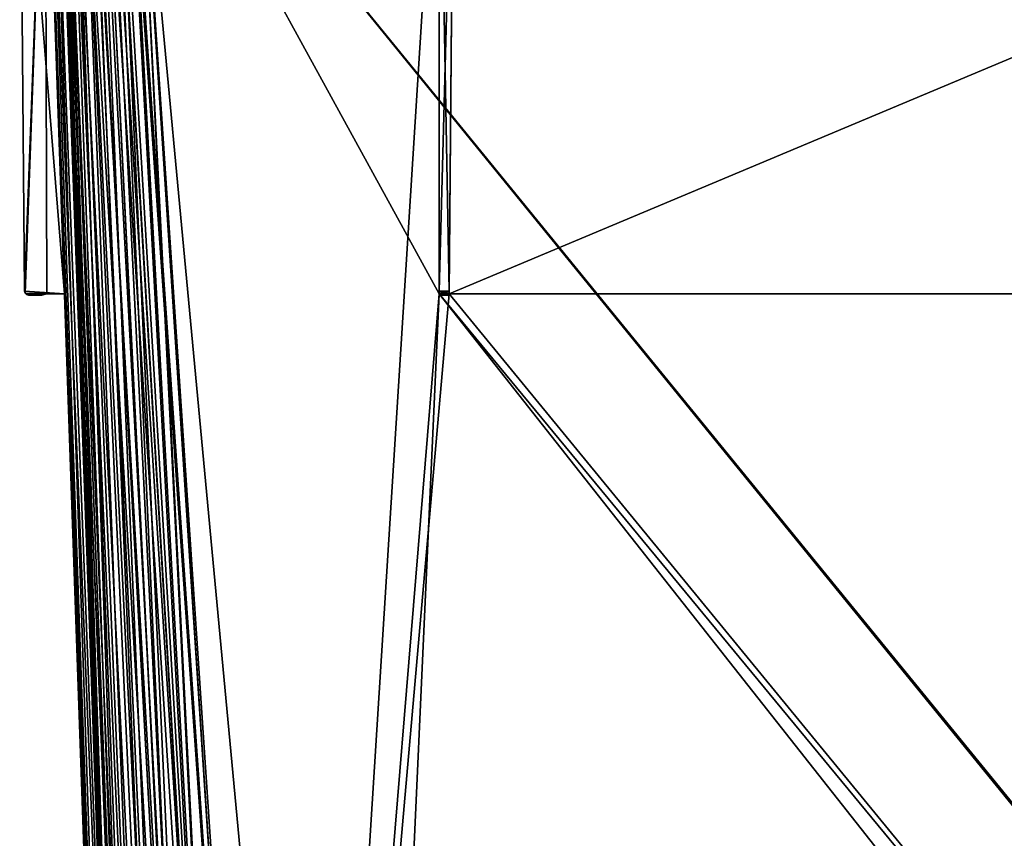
# Model space of a CAD drawing. Header units: millimetres. Extents: x -180 to 180, y -42 to 450.
# Tile 321 of 517: x -164 to -16, y 204 to 327. Entities that reach past the tile are written whole.
import ezdxf

# ---------------------------------------------------------------- set-up
doc = ezdxf.new("R2010")
doc.units = ezdxf.units.MM
doc.header["$LTSCALE"] = 65.185185
for name, color, linetype in [('1570', 7, 'CONTINUOUS'), ('1591', 7, 'CONTINUOUS'), ('1592', 7, 'CONTINUOUS'), ('1604', 7, 'CONTINUOUS'), ('1645', 7, 'CONTINUOUS'), ('1714', 7, 'CONTINUOUS'), ('1735', 7, 'CONTINUOUS'), ('1736', 7, 'CONTINUOUS'), ('1737', 7, 'CONTINUOUS'), ('1738', 7, 'CONTINUOUS'), ('1739', 7, 'CONTINUOUS'), ('1740', 7, 'CONTINUOUS'), ('1741', 7, 'CONTINUOUS'), ('1742', 7, 'CONTINUOUS'), ('1743', 7, 'CONTINUOUS'), ('1744', 7, 'CONTINUOUS'), ('1745', 7, 'CONTINUOUS'), ('1746', 7, 'CONTINUOUS'), ('1747', 7, 'CONTINUOUS'), ('1748', 7, 'CONTINUOUS'), ('1749', 7, 'CONTINUOUS'), ('1750', 7, 'CONTINUOUS'), ('1751', 7, 'CONTINUOUS'), ('1752', 7, 'CONTINUOUS'), ('1800', 7, 'CONTINUOUS'), ('1801', 7, 'CONTINUOUS'), ('1802', 7, 'CONTINUOUS'), ('1803', 7, 'CONTINUOUS'), ('1804', 7, 'CONTINUOUS'), ('1805', 7, 'CONTINUOUS'), ('1806', 7, 'CONTINUOUS'), ('1863', 7, 'CONTINUOUS'), ('1864', 7, 'CONTINUOUS'), ('1865', 7, 'CONTINUOUS'), ('1866', 7, 'CONTINUOUS'), ('1867', 7, 'CONTINUOUS'), ('1868', 7, 'CONTINUOUS'), ('1869', 7, 'CONTINUOUS')]:
    doc.layers.add(name, color=color, linetype=linetype)

msp = doc.modelspace()

# ---------------------------------------------------------------- linework, layer by layer
at = {"layer": '1570', "linetype": 'CONTINUOUS'}
for points in [[(146.34, 371, -331.45), (-146.34, 371, -331.45), (-124.61, 38.79, -319.85), (146.34, 371, -331.45)], [(-123.97, 38.79, -319.85), (146.34, 371, -331.45), (-124.61, 38.79, -319.85), (-123.97, 38.79, -319.85)], [(146.34, 371, -331.45), (-123.97, 38.79, -319.85), (123.97, 38.79, -319.85), (146.34, 371, -331.45)]]:
    msp.add_3dface(points, dxfattribs=at)
at = {"layer": '1591', "linetype": 'CONTINUOUS'}
for points in [[(-146.34, 371, -15.55), (146.34, 371, -15.55), (124.61, 38.79, -27.15), (-146.34, 371, -15.55)], [(-124.61, 38.79, -27.15), (-146.34, 371, -15.55), (-123.97, 38.79, -27.15), (-124.61, 38.79, -27.15)], [(-123.97, 38.79, -27.15), (-146.34, 371, -15.55), (123.97, 38.79, -27.15), (-123.97, 38.79, -27.15)], [(123.97, 38.79, -27.15), (-146.34, 371, -15.55), (124.61, 38.79, -27.15), (123.97, 38.79, -27.15)]]:
    msp.add_3dface(points, dxfattribs=at)
at = {"layer": '1592', "linetype": 'CONTINUOUS'}
for points in [[(-157.95, 371, -27.16), (-157.85, 371, -25.64), (-146.35, 38.79, -48.89), (-157.95, 371, -27.16)], [(-157.85, 371, -25.64), (-157.56, 371, -24.15), (-145.8, 38.71, -44.05), (-157.85, 371, -25.64)], [(-146.35, 38.79, -48.89), (-157.85, 371, -25.64), (-145.8, 38.71, -44.05), (-146.35, 38.79, -48.89)], [(-157.56, 371, -24.15), (-157.07, 371, -22.71), (-145.8, 38.71, -44.05), (-157.56, 371, -24.15)], [(-157.07, 371, -22.71), (-156.4, 371, -21.35), (-144.2, 38.66, -39.46), (-157.07, 371, -22.71)], [(-145.8, 38.71, -44.05), (-157.07, 371, -22.71), (-144.2, 38.66, -39.46), (-145.8, 38.71, -44.05)], [(-156.4, 371, -21.35), (-155.56, 371, -20.09), (-144.2, 38.66, -39.46), (-156.4, 371, -21.35)], [(-155.56, 371, -20.09), (-154.56, 371, -18.95), (-141.61, 38.63, -35.34), (-155.56, 371, -20.09)], [(-144.2, 38.66, -39.46), (-155.56, 371, -20.09), (-141.61, 38.63, -35.34), (-144.2, 38.66, -39.46)], [(-154.56, 371, -18.95), (-153.42, 371, -17.95), (-138.17, 38.63, -31.9), (-154.56, 371, -18.95)], [(-141.61, 38.63, -35.34), (-154.56, 371, -18.95), (-138.17, 38.63, -31.9), (-141.61, 38.63, -35.34)], [(-153.42, 371, -17.95), (-152.15, 371, -17.1), (-138.17, 38.63, -31.9), (-153.42, 371, -17.95)], [(-152.15, 371, -17.1), (-150.79, 371, -16.43), (-134.05, 38.66, -29.31), (-152.15, 371, -17.1)], [(-138.17, 38.63, -31.9), (-152.15, 371, -17.1), (-134.05, 38.66, -29.31), (-138.17, 38.63, -31.9)], [(-150.79, 371, -16.43), (-149.35, 371, -15.94), (-134.05, 38.66, -29.31), (-150.79, 371, -16.43)], [(-149.35, 371, -15.94), (-147.86, 371, -15.65), (-129.45, 38.71, -27.7), (-149.35, 371, -15.94)], [(-134.05, 38.66, -29.31), (-149.35, 371, -15.94), (-129.45, 38.71, -27.7), (-134.05, 38.66, -29.31)], [(-147.86, 371, -15.65), (-146.34, 371, -15.55), (-129.45, 38.71, -27.7), (-147.86, 371, -15.65)], [(-146.34, 371, -15.55), (-124.61, 38.79, -27.15), (-129.45, 38.71, -27.7), (-146.34, 371, -15.55)]]:
    msp.add_3dface(points, dxfattribs=at)
at = {"layer": '1604', "linetype": 'CONTINUOUS'}
for points in [[(-157.95, 371, -319.84), (-157.95, 371, -27.16), (-146.35, 38.79, -48.89), (-157.95, 371, -319.84)], [(-157.95, 371, -319.84), (-146.35, 38.79, -48.89), (-146.35, 38.79, -49.53), (-157.95, 371, -319.84)], [(-157.95, 371, -319.84), (-146.35, 38.79, -49.53), (-146.35, 38.79, -297.47), (-157.95, 371, -319.84)], [(-146.35, 38.79, -298.11), (-157.95, 371, -319.84), (-146.35, 38.79, -297.47), (-146.35, 38.79, -298.11)]]:
    msp.add_3dface(points, dxfattribs=at)
at = {"layer": '1645', "linetype": 'CONTINUOUS'}
for points in [[(-157.85, 371, -321.36), (-157.95, 371, -319.84), (-145.8, 38.71, -302.95), (-157.85, 371, -321.36)], [(-157.95, 371, -319.84), (-146.35, 38.79, -298.11), (-145.8, 38.71, -302.95), (-157.95, 371, -319.84)], [(-157.56, 371, -322.85), (-157.85, 371, -321.36), (-145.8, 38.71, -302.95), (-157.56, 371, -322.85)], [(-157.07, 371, -324.28), (-157.56, 371, -322.85), (-144.2, 38.66, -307.54), (-157.07, 371, -324.28)], [(-157.56, 371, -322.85), (-145.8, 38.71, -302.95), (-144.2, 38.66, -307.54), (-157.56, 371, -322.85)], [(-156.4, 371, -325.64), (-157.07, 371, -324.28), (-144.2, 38.66, -307.54), (-156.4, 371, -325.64)], [(-155.56, 371, -326.91), (-156.4, 371, -325.64), (-141.61, 38.63, -311.66), (-155.56, 371, -326.91)], [(-156.4, 371, -325.64), (-144.2, 38.66, -307.54), (-141.61, 38.63, -311.66), (-156.4, 371, -325.64)], [(-154.56, 371, -328.05), (-155.56, 371, -326.91), (-141.61, 38.63, -311.66), (-154.56, 371, -328.05)], [(-153.42, 371, -329.05), (-154.56, 371, -328.05), (-138.17, 38.63, -315.1), (-153.42, 371, -329.05)], [(-154.56, 371, -328.05), (-141.61, 38.63, -311.66), (-138.17, 38.63, -315.1), (-154.56, 371, -328.05)], [(-152.15, 371, -329.9), (-153.42, 371, -329.05), (-134.05, 38.66, -317.69), (-152.15, 371, -329.9)], [(-153.42, 371, -329.05), (-138.17, 38.63, -315.1), (-134.05, 38.66, -317.69), (-153.42, 371, -329.05)], [(-150.78, 371, -330.57), (-152.15, 371, -329.9), (-134.05, 38.66, -317.69), (-150.78, 371, -330.57)], [(-149.35, 371, -331.06), (-150.78, 371, -330.57), (-129.45, 38.71, -319.3), (-149.35, 371, -331.06)], [(-150.78, 371, -330.57), (-134.05, 38.66, -317.69), (-129.45, 38.71, -319.3), (-150.78, 371, -330.57)], [(-147.86, 371, -331.35), (-149.35, 371, -331.06), (-129.45, 38.71, -319.3), (-147.86, 371, -331.35)], [(-146.34, 371, -331.45), (-147.86, 371, -331.35), (-124.61, 38.79, -319.85), (-146.34, 371, -331.45)], [(-124.61, 38.79, -319.85), (-147.86, 371, -331.35), (-129.45, 38.71, -319.3), (-124.61, 38.79, -319.85)]]:
    msp.add_3dface(points, dxfattribs=at)
at = {"layer": '1714', "linetype": 'CONTINUOUS'}
for points in [[(-100.75, 369, -13.62), (-146.21, 369, -13.62), (-123.06, 15, -25.98), (-100.75, 369, -13.62)], [(-100.75, 369, -13.62), (-123.06, 15, -25.98), (-100.75, 286, -16.51), (-100.75, 369, -13.62)], [(98.53, 369, -13.62), (-98.53, 369, -13.62), (-99.25, 286, -16.51), (98.53, 369, -13.62)], [(98.53, 369, -13.62), (-99.25, 286, -16.51), (99.25, 286, -16.51), (98.53, 369, -13.62)], [(-123.06, 15, -25.98), (-113.04, 15, -25.98), (100.75, 286, -16.51), (-123.06, 15, -25.98)], [(-100.75, 286, -16.51), (-123.06, 15, -25.98), (-99.25, 286, -16.51), (-100.75, 286, -16.51)], [(-99.25, 286, -16.51), (-123.06, 15, -25.98), (99.25, 286, -16.51), (-99.25, 286, -16.51)], [(99.25, 286, -16.51), (-123.06, 15, -25.98), (100.75, 286, -16.51), (99.25, 286, -16.51)], [(100.75, 286, -16.51), (-113.04, 15, -25.98), (113.04, 15, -25.98), (100.75, 286, -16.51)]]:
    msp.add_3dface(points, dxfattribs=at)
at = {"layer": '1735', "linetype": 'CONTINUOUS'}
for points in [[(-146.21, 369, -333.38), (-100.75, 369, -333.38), (-100.75, 286, -330.49), (-146.21, 369, -333.38)], [(-146.21, 369, -333.38), (-100.75, 286, -330.49), (-113.04, 15, -321.02), (-146.21, 369, -333.38)], [(-123.06, 15, -321.02), (-146.21, 369, -333.38), (-113.04, 15, -321.02), (-123.06, 15, -321.02)], [(-99.25, 286, -330.49), (-98.53, 369, -333.38), (99.25, 286, -330.49), (-99.25, 286, -330.49)], [(-98.53, 369, -333.38), (98.53, 369, -333.38), (99.25, 286, -330.49), (-98.53, 369, -333.38)], [(-113.04, 15, -321.02), (-100.75, 286, -330.49), (113.04, 15, -321.02), (-113.04, 15, -321.02)], [(-100.75, 286, -330.49), (-99.25, 286, -330.49), (123.06, 15, -321.02), (-100.75, 286, -330.49)], [(113.04, 15, -321.02), (-100.75, 286, -330.49), (123.06, 15, -321.02), (113.04, 15, -321.02)], [(123.06, 15, -321.02), (-99.25, 286, -330.49), (99.25, 286, -330.49), (123.06, 15, -321.02)]]:
    msp.add_3dface(points, dxfattribs=at)
at = {"layer": '1736', "linetype": 'CONTINUOUS'}
for points in [[(-98.53, 369, -337.21), (-98.53, 369, -333.38), (-99.25, 286, -330.49), (-98.53, 369, -337.21)], [(-98.53, 369, -337.21), (-99.25, 286, -330.49), (-99.25, 286.39, -336.49), (-98.53, 369, -337.21)], [(-99.25, 286.39, -336.49), (-99.25, 286, -330.49), (-99.25, 286.1, -336.41), (-99.25, 286.39, -336.49)], [(-99.25, 286.1, -336.41), (-99.25, 286, -330.49), (-99.25, 286, -333.14), (-99.25, 286.1, -336.41)], [(-99.25, 285.88, -336.19), (-99.25, 286.1, -336.41), (-99.25, 286, -333.14), (-99.25, 285.88, -336.19)], [(-99.25, 285.8, -333.89), (-99.25, 285.88, -336.19), (-99.25, 286, -333.14), (-99.25, 285.8, -333.89)], [(-99.25, 285.8, -335.89), (-99.25, 285.88, -336.19), (-99.25, 285.8, -333.89), (-99.25, 285.8, -335.89)]]:
    msp.add_3dface(points, dxfattribs=at)
at = {"layer": '1737', "linetype": 'CONTINUOUS'}
for points in [[(-100.75, 369, -337.21), (-98.53, 369, -337.21), (-99.25, 286.39, -336.49), (-100.75, 369, -337.21)], [(-100.75, 369, -337.21), (-99.25, 286.39, -336.49), (-100.75, 286.39, -336.49), (-100.75, 369, -337.21)]]:
    msp.add_3dface(points, dxfattribs=at)
at = {"layer": '1738', "linetype": 'CONTINUOUS'}
for points in [[(-100.75, 369, -333.38), (-100.75, 369, -337.21), (-100.75, 286.39, -336.49), (-100.75, 369, -333.38)], [(-100.75, 286, -330.49), (-100.75, 369, -333.38), (-100.75, 286, -333.14), (-100.75, 286, -330.49)], [(-100.75, 369, -333.38), (-100.75, 286.39, -336.49), (-100.75, 286.1, -336.41), (-100.75, 369, -333.38)], [(-100.75, 286, -333.14), (-100.75, 369, -333.38), (-100.75, 286.1, -336.41), (-100.75, 286, -333.14)], [(-100.75, 285.88, -336.19), (-100.75, 286, -333.14), (-100.75, 286.1, -336.41), (-100.75, 285.88, -336.19)], [(-100.75, 285.8, -333.89), (-100.75, 286, -333.14), (-100.75, 285.8, -335.89), (-100.75, 285.8, -333.89)], [(-100.75, 285.8, -335.89), (-100.75, 286, -333.14), (-100.75, 285.88, -336.19), (-100.75, 285.8, -335.89)]]:
    msp.add_3dface(points, dxfattribs=at)
at = {"layer": '1739', "linetype": 'CONTINUOUS'}
for points in [[(-99.25, 286, -330.49), (-100.75, 286, -330.49), (-100.75, 286, -333.14), (-99.25, 286, -330.49)], [(-99.25, 286, -333.14), (-99.25, 286, -330.49), (-100.75, 286, -333.14), (-99.25, 286, -333.14)]]:
    msp.add_3dface(points, dxfattribs=at)
at = {"layer": '1740', "linetype": 'CONTINUOUS'}
for points in [[(-99.25, 285.8, -333.89), (-99.25, 286, -333.14), (-100.75, 286, -333.14), (-99.25, 285.8, -333.89)], [(-99.25, 285.8, -333.89), (-100.75, 286, -333.14), (-100.75, 285.8, -333.89), (-99.25, 285.8, -333.89)]]:
    msp.add_3dface(points, dxfattribs=at)
at = {"layer": '1741', "linetype": 'CONTINUOUS'}
for points in [[(-99.25, 285.8, -335.89), (-99.25, 285.8, -333.89), (-100.75, 285.8, -335.89), (-99.25, 285.8, -335.89)], [(-99.25, 285.8, -333.89), (-100.75, 285.8, -333.89), (-100.75, 285.8, -335.89), (-99.25, 285.8, -333.89)]]:
    msp.add_3dface(points, dxfattribs=at)
at = {"layer": '1742', "linetype": 'CONTINUOUS'}
for points in [[(-99.25, 286.39, -336.49), (-99.25, 286.1, -336.41), (-100.75, 286.39, -336.49), (-99.25, 286.39, -336.49)], [(-100.75, 286.39, -336.49), (-99.25, 286.1, -336.41), (-100.75, 286.1, -336.41), (-100.75, 286.39, -336.49)], [(-99.25, 286.1, -336.41), (-99.25, 285.88, -336.19), (-100.75, 286.1, -336.41), (-99.25, 286.1, -336.41)], [(-99.25, 285.88, -336.19), (-100.75, 285.88, -336.19), (-100.75, 286.1, -336.41), (-99.25, 285.88, -336.19)], [(-99.25, 285.88, -336.19), (-99.25, 285.8, -335.89), (-100.75, 285.88, -336.19), (-99.25, 285.88, -336.19)], [(-99.25, 285.8, -335.89), (-100.75, 285.8, -335.89), (-100.75, 285.88, -336.19), (-99.25, 285.8, -335.89)]]:
    msp.add_3dface(points, dxfattribs=at)
at = {"layer": '1743', "linetype": 'CONTINUOUS'}
for points in [[(-159.88, 369, -319.71), (-159.77, 369, -321.5), (-147.52, 15, -296.56), (-159.88, 369, -319.71)], [(-159.77, 369, -321.5), (-159.42, 369, -323.26), (-146.91, 15, -302.01), (-159.77, 369, -321.5)], [(-147.52, 15, -296.56), (-159.77, 369, -321.5), (-146.91, 15, -302.01), (-147.52, 15, -296.56)], [(-159.42, 369, -323.26), (-158.85, 369, -324.95), (-146.91, 15, -302.01), (-159.42, 369, -323.26)], [(-158.85, 369, -324.95), (-158.06, 369, -326.55), (-145.11, 15, -307.17), (-158.85, 369, -324.95)], [(-146.91, 15, -302.01), (-158.85, 369, -324.95), (-145.11, 15, -307.17), (-146.91, 15, -302.01)], [(-158.06, 369, -326.55), (-157.07, 369, -328.03), (-145.11, 15, -307.17), (-158.06, 369, -326.55)], [(-157.07, 369, -328.03), (-155.89, 369, -329.38), (-142.19, 15, -311.81), (-157.07, 369, -328.03)], [(-145.11, 15, -307.17), (-157.07, 369, -328.03), (-142.19, 15, -311.81), (-145.11, 15, -307.17)], [(-155.89, 369, -329.38), (-154.55, 369, -330.56), (-138.32, 15, -315.69), (-155.89, 369, -329.38)], [(-142.19, 15, -311.81), (-155.89, 369, -329.38), (-138.32, 15, -315.69), (-142.19, 15, -311.81)], [(-154.55, 369, -330.56), (-153.06, 369, -331.55), (-138.32, 15, -315.69), (-154.55, 369, -330.56)], [(-153.06, 369, -331.55), (-151.45, 369, -332.34), (-133.68, 15, -318.6), (-153.06, 369, -331.55)], [(-138.32, 15, -315.69), (-153.06, 369, -331.55), (-133.68, 15, -318.6), (-138.32, 15, -315.69)], [(-151.45, 369, -332.34), (-149.76, 369, -332.92), (-133.68, 15, -318.6), (-151.45, 369, -332.34)], [(-149.76, 369, -332.92), (-148, 369, -333.27), (-128.51, 15, -320.41), (-149.76, 369, -332.92)], [(-133.68, 15, -318.6), (-149.76, 369, -332.92), (-128.51, 15, -320.41), (-133.68, 15, -318.6)], [(-148, 369, -333.27), (-146.21, 369, -333.38), (-128.51, 15, -320.41), (-148, 369, -333.27)], [(-146.21, 369, -333.38), (-123.06, 15, -321.02), (-128.51, 15, -320.41), (-146.21, 369, -333.38)]]:
    msp.add_3dface(points, dxfattribs=at)
at = {"layer": '1744', "linetype": 'CONTINUOUS'}
for points in [[(-159.88, 369, -27.29), (-159.88, 369, -72.75), (-156.99, 286, -72.75), (-159.88, 369, -27.29)], [(-159.88, 369, -27.29), (-156.99, 286, -72.75), (-147.52, 15, -60.46), (-159.88, 369, -27.29)], [(-147.52, 15, -50.44), (-159.88, 369, -27.29), (-147.52, 15, -60.46), (-147.52, 15, -50.44)], [(-159.88, 369, -74.97), (-159.88, 369, -272.03), (-156.99, 286, -272.75), (-159.88, 369, -74.97)], [(-156.99, 286, -74.25), (-159.88, 369, -74.97), (-156.99, 286, -272.75), (-156.99, 286, -74.25)], [(-159.88, 369, -274.25), (-159.88, 369, -319.71), (-147.52, 15, -296.56), (-159.88, 369, -274.25)], [(-159.88, 369, -274.25), (-147.52, 15, -296.56), (-156.99, 286, -274.25), (-159.88, 369, -274.25)], [(-156.99, 286, -74.25), (-147.52, 15, -296.56), (-156.99, 286, -72.75), (-156.99, 286, -74.25)], [(-147.52, 15, -296.56), (-156.99, 286, -74.25), (-156.99, 286, -272.75), (-147.52, 15, -296.56)], [(-156.99, 286, -72.75), (-147.52, 15, -296.56), (-147.52, 15, -286.54), (-156.99, 286, -72.75)], [(-156.99, 286, -274.25), (-147.52, 15, -296.56), (-156.99, 286, -272.75), (-156.99, 286, -274.25)], [(-147.52, 15, -60.46), (-156.99, 286, -72.75), (-147.52, 15, -286.54), (-147.52, 15, -60.46)]]:
    msp.add_3dface(points, dxfattribs=at)
at = {"layer": '1745', "linetype": 'CONTINUOUS'}
for points in [[(-163.71, 369, -74.97), (-159.88, 369, -74.97), (-156.99, 286, -74.25), (-163.71, 369, -74.97)], [(-163.71, 369, -74.97), (-156.99, 286, -74.25), (-162.99, 286.39, -74.25), (-163.71, 369, -74.97)], [(-162.99, 286.39, -74.25), (-156.99, 286, -74.25), (-162.91, 286.1, -74.25), (-162.99, 286.39, -74.25)], [(-162.91, 286.1, -74.25), (-156.99, 286, -74.25), (-159.64, 286, -74.25), (-162.91, 286.1, -74.25)], [(-162.69, 285.88, -74.25), (-162.91, 286.1, -74.25), (-159.64, 286, -74.25), (-162.69, 285.88, -74.25)], [(-160.39, 285.8, -74.25), (-162.69, 285.88, -74.25), (-159.64, 286, -74.25), (-160.39, 285.8, -74.25)], [(-162.39, 285.8, -74.25), (-162.69, 285.88, -74.25), (-160.39, 285.8, -74.25), (-162.39, 285.8, -74.25)]]:
    msp.add_3dface(points, dxfattribs=at)
at = {"layer": '1746', "linetype": 'CONTINUOUS'}
for points in [[(-163.71, 369, -72.75), (-163.71, 369, -74.97), (-162.99, 286.39, -74.25), (-163.71, 369, -72.75)], [(-163.71, 369, -72.75), (-162.99, 286.39, -74.25), (-162.99, 286.39, -72.75), (-163.71, 369, -72.75)]]:
    msp.add_3dface(points, dxfattribs=at)
at = {"layer": '1747', "linetype": 'CONTINUOUS'}
for points in [[(-159.88, 369, -72.75), (-163.71, 369, -72.75), (-162.99, 286.39, -72.75), (-159.88, 369, -72.75)], [(-159.88, 369, -72.75), (-162.99, 286.39, -72.75), (-162.91, 286.1, -72.75), (-159.88, 369, -72.75)], [(-159.64, 286, -72.75), (-159.88, 369, -72.75), (-162.91, 286.1, -72.75), (-159.64, 286, -72.75)], [(-156.99, 286, -72.75), (-159.88, 369, -72.75), (-159.64, 286, -72.75), (-156.99, 286, -72.75)], [(-162.69, 285.88, -72.75), (-159.64, 286, -72.75), (-162.91, 286.1, -72.75), (-162.69, 285.88, -72.75)], [(-162.39, 285.8, -72.75), (-159.64, 286, -72.75), (-162.69, 285.88, -72.75), (-162.39, 285.8, -72.75)], [(-160.39, 285.8, -72.75), (-159.64, 286, -72.75), (-162.39, 285.8, -72.75), (-160.39, 285.8, -72.75)]]:
    msp.add_3dface(points, dxfattribs=at)
at = {"layer": '1748', "linetype": 'CONTINUOUS'}
for points in [[(-156.99, 286, -74.25), (-156.99, 286, -72.75), (-159.64, 286, -72.75), (-156.99, 286, -74.25)], [(-159.64, 286, -74.25), (-156.99, 286, -74.25), (-159.64, 286, -72.75), (-159.64, 286, -74.25)]]:
    msp.add_3dface(points, dxfattribs=at)
at = {"layer": '1749', "linetype": 'CONTINUOUS'}
for points in [[(-160.39, 285.8, -74.25), (-159.64, 286, -74.25), (-159.64, 286, -72.75), (-160.39, 285.8, -74.25)], [(-160.39, 285.8, -74.25), (-159.64, 286, -72.75), (-160.39, 285.8, -72.75), (-160.39, 285.8, -74.25)]]:
    msp.add_3dface(points, dxfattribs=at)
at = {"layer": '1750', "linetype": 'CONTINUOUS'}
for points in [[(-162.39, 285.8, -74.25), (-160.39, 285.8, -74.25), (-162.39, 285.8, -72.75), (-162.39, 285.8, -74.25)], [(-160.39, 285.8, -74.25), (-160.39, 285.8, -72.75), (-162.39, 285.8, -72.75), (-160.39, 285.8, -74.25)]]:
    msp.add_3dface(points, dxfattribs=at)
at = {"layer": '1751', "linetype": 'CONTINUOUS'}
for points in [[(-162.99, 286.39, -74.25), (-162.91, 286.1, -74.25), (-162.99, 286.39, -72.75), (-162.99, 286.39, -74.25)], [(-162.99, 286.39, -72.75), (-162.91, 286.1, -74.25), (-162.91, 286.1, -72.75), (-162.99, 286.39, -72.75)], [(-162.91, 286.1, -74.25), (-162.69, 285.88, -74.25), (-162.91, 286.1, -72.75), (-162.91, 286.1, -74.25)], [(-162.69, 285.88, -74.25), (-162.69, 285.88, -72.75), (-162.91, 286.1, -72.75), (-162.69, 285.88, -74.25)], [(-162.69, 285.88, -74.25), (-162.39, 285.8, -74.25), (-162.69, 285.88, -72.75), (-162.69, 285.88, -74.25)], [(-162.39, 285.8, -74.25), (-162.39, 285.8, -72.75), (-162.69, 285.88, -72.75), (-162.39, 285.8, -74.25)]]:
    msp.add_3dface(points, dxfattribs=at)
at = {"layer": '1752', "linetype": 'CONTINUOUS'}
for points in [[(-159.77, 369, -25.5), (-159.88, 369, -27.29), (-146.91, 15, -44.99), (-159.77, 369, -25.5)], [(-159.88, 369, -27.29), (-147.52, 15, -50.44), (-146.91, 15, -44.99), (-159.88, 369, -27.29)], [(-159.42, 369, -23.75), (-159.77, 369, -25.5), (-146.91, 15, -44.99), (-159.42, 369, -23.75)], [(-158.85, 369, -22.06), (-159.42, 369, -23.75), (-145.1, 15, -39.82), (-158.85, 369, -22.06)], [(-145.1, 15, -39.82), (-159.42, 369, -23.75), (-146.91, 15, -44.99), (-145.1, 15, -39.82)], [(-158.06, 369, -20.46), (-158.85, 369, -22.06), (-145.1, 15, -39.82), (-158.06, 369, -20.46)], [(-157.07, 369, -18.97), (-158.06, 369, -20.46), (-142.19, 15, -35.18), (-157.07, 369, -18.97)], [(-142.19, 15, -35.18), (-158.06, 369, -20.46), (-145.1, 15, -39.82), (-142.19, 15, -35.18)], [(-155.89, 369, -17.62), (-157.07, 369, -18.97), (-142.19, 15, -35.18), (-155.89, 369, -17.62)], [(-154.54, 369, -16.44), (-155.89, 369, -17.62), (-138.33, 15, -31.32), (-154.54, 369, -16.44)], [(-138.33, 15, -31.32), (-155.89, 369, -17.62), (-142.19, 15, -35.18), (-138.33, 15, -31.32)], [(-153.05, 369, -15.45), (-154.54, 369, -16.44), (-133.69, 15, -28.4), (-153.05, 369, -15.45)], [(-133.69, 15, -28.4), (-154.54, 369, -16.44), (-138.33, 15, -31.32), (-133.69, 15, -28.4)], [(-151.45, 369, -14.65), (-153.05, 369, -15.45), (-133.69, 15, -28.4), (-151.45, 369, -14.65)], [(-149.75, 369, -14.08), (-151.45, 369, -14.65), (-128.51, 15, -26.59), (-149.75, 369, -14.08)], [(-128.51, 15, -26.59), (-151.45, 369, -14.65), (-133.69, 15, -28.4), (-128.51, 15, -26.59)], [(-148, 369, -13.73), (-149.75, 369, -14.08), (-128.51, 15, -26.59), (-148, 369, -13.73)], [(-146.21, 369, -13.62), (-148, 369, -13.73), (-123.06, 15, -25.98), (-146.21, 369, -13.62)], [(-123.06, 15, -25.98), (-148, 369, -13.73), (-128.51, 15, -26.59), (-123.06, 15, -25.98)]]:
    msp.add_3dface(points, dxfattribs=at)
at = {"layer": '1800', "linetype": 'CONTINUOUS'}
for points in [[(-163.71, 369, -274.25), (-159.88, 369, -274.25), (-156.99, 286, -274.25), (-163.71, 369, -274.25)], [(-163.71, 369, -274.25), (-156.99, 286, -274.25), (-162.99, 286.39, -274.25), (-163.71, 369, -274.25)], [(-162.99, 286.39, -274.25), (-156.99, 286, -274.25), (-162.91, 286.1, -274.25), (-162.99, 286.39, -274.25)], [(-162.91, 286.1, -274.25), (-156.99, 286, -274.25), (-159.64, 286, -274.25), (-162.91, 286.1, -274.25)], [(-162.69, 285.88, -274.25), (-162.91, 286.1, -274.25), (-159.64, 286, -274.25), (-162.69, 285.88, -274.25)], [(-160.39, 285.8, -274.25), (-162.69, 285.88, -274.25), (-159.64, 286, -274.25), (-160.39, 285.8, -274.25)], [(-162.39, 285.8, -274.25), (-162.69, 285.88, -274.25), (-160.39, 285.8, -274.25), (-162.39, 285.8, -274.25)]]:
    msp.add_3dface(points, dxfattribs=at)
at = {"layer": '1801', "linetype": 'CONTINUOUS'}
for points in [[(-163.71, 369, -272.03), (-163.71, 369, -274.25), (-162.99, 286.39, -274.25), (-163.71, 369, -272.03)], [(-163.71, 369, -272.03), (-162.99, 286.39, -274.25), (-162.99, 286.39, -272.75), (-163.71, 369, -272.03)]]:
    msp.add_3dface(points, dxfattribs=at)
at = {"layer": '1802', "linetype": 'CONTINUOUS'}
for points in [[(-159.88, 369, -272.03), (-163.71, 369, -272.03), (-162.99, 286.39, -272.75), (-159.88, 369, -272.03)], [(-159.88, 369, -272.03), (-162.99, 286.39, -272.75), (-162.91, 286.1, -272.75), (-159.88, 369, -272.03)], [(-159.64, 286, -272.75), (-159.88, 369, -272.03), (-162.91, 286.1, -272.75), (-159.64, 286, -272.75)], [(-156.99, 286, -272.75), (-159.88, 369, -272.03), (-159.64, 286, -272.75), (-156.99, 286, -272.75)], [(-162.69, 285.88, -272.75), (-159.64, 286, -272.75), (-162.91, 286.1, -272.75), (-162.69, 285.88, -272.75)], [(-162.39, 285.8, -272.75), (-159.64, 286, -272.75), (-162.69, 285.88, -272.75), (-162.39, 285.8, -272.75)], [(-160.39, 285.8, -272.75), (-159.64, 286, -272.75), (-162.39, 285.8, -272.75), (-160.39, 285.8, -272.75)]]:
    msp.add_3dface(points, dxfattribs=at)
at = {"layer": '1803', "linetype": 'CONTINUOUS'}
for points in [[(-156.99, 286, -274.25), (-156.99, 286, -272.75), (-159.64, 286, -272.75), (-156.99, 286, -274.25)], [(-159.64, 286, -274.25), (-156.99, 286, -274.25), (-159.64, 286, -272.75), (-159.64, 286, -274.25)]]:
    msp.add_3dface(points, dxfattribs=at)
at = {"layer": '1804', "linetype": 'CONTINUOUS'}
for points in [[(-160.39, 285.8, -274.25), (-159.64, 286, -274.25), (-159.64, 286, -272.75), (-160.39, 285.8, -274.25)], [(-160.39, 285.8, -274.25), (-159.64, 286, -272.75), (-160.39, 285.8, -272.75), (-160.39, 285.8, -274.25)]]:
    msp.add_3dface(points, dxfattribs=at)
at = {"layer": '1805', "linetype": 'CONTINUOUS'}
for points in [[(-162.39, 285.8, -274.25), (-160.39, 285.8, -274.25), (-162.39, 285.8, -272.75), (-162.39, 285.8, -274.25)], [(-160.39, 285.8, -274.25), (-160.39, 285.8, -272.75), (-162.39, 285.8, -272.75), (-160.39, 285.8, -274.25)]]:
    msp.add_3dface(points, dxfattribs=at)
at = {"layer": '1806', "linetype": 'CONTINUOUS'}
for points in [[(-162.99, 286.39, -274.25), (-162.91, 286.1, -274.25), (-162.99, 286.39, -272.75), (-162.99, 286.39, -274.25)], [(-162.99, 286.39, -272.75), (-162.91, 286.1, -274.25), (-162.91, 286.1, -272.75), (-162.99, 286.39, -272.75)], [(-162.91, 286.1, -274.25), (-162.69, 285.88, -274.25), (-162.69, 285.88, -272.75), (-162.91, 286.1, -274.25)], [(-162.91, 286.1, -274.25), (-162.69, 285.88, -272.75), (-162.91, 286.1, -272.75), (-162.91, 286.1, -274.25)], [(-162.69, 285.88, -274.25), (-162.39, 285.8, -274.25), (-162.69, 285.88, -272.75), (-162.69, 285.88, -274.25)], [(-162.39, 285.8, -274.25), (-162.39, 285.8, -272.75), (-162.69, 285.88, -272.75), (-162.39, 285.8, -274.25)]]:
    msp.add_3dface(points, dxfattribs=at)
at = {"layer": '1863', "linetype": 'CONTINUOUS'}
for points in [[(-100.75, 369, -9.79), (-100.75, 369, -13.62), (-100.75, 286, -16.51), (-100.75, 369, -9.79)], [(-100.75, 369, -9.79), (-100.75, 286, -16.51), (-100.75, 286.39, -10.51), (-100.75, 369, -9.79)], [(-100.75, 286.39, -10.51), (-100.75, 286, -16.51), (-100.75, 286.1, -10.59), (-100.75, 286.39, -10.51)], [(-100.75, 286.1, -10.59), (-100.75, 286, -16.51), (-100.75, 286, -13.86), (-100.75, 286.1, -10.59)], [(-100.75, 285.88, -10.81), (-100.75, 286.1, -10.59), (-100.75, 286, -13.86), (-100.75, 285.88, -10.81)], [(-100.75, 285.8, -13.11), (-100.75, 285.88, -10.81), (-100.75, 286, -13.86), (-100.75, 285.8, -13.11)], [(-100.75, 285.8, -11.11), (-100.75, 285.88, -10.81), (-100.75, 285.8, -13.11), (-100.75, 285.8, -11.11)]]:
    msp.add_3dface(points, dxfattribs=at)
at = {"layer": '1864', "linetype": 'CONTINUOUS'}
for points in [[(-98.53, 369, -9.79), (-100.75, 369, -9.79), (-100.75, 286.39, -10.51), (-98.53, 369, -9.79)], [(-98.53, 369, -9.79), (-100.75, 286.39, -10.51), (-99.25, 286.39, -10.51), (-98.53, 369, -9.79)]]:
    msp.add_3dface(points, dxfattribs=at)
at = {"layer": '1865', "linetype": 'CONTINUOUS'}
for points in [[(-98.53, 369, -13.62), (-98.53, 369, -9.79), (-99.25, 286.39, -10.51), (-98.53, 369, -13.62)], [(-99.25, 286, -16.51), (-98.53, 369, -13.62), (-99.25, 286, -13.86), (-99.25, 286, -16.51)], [(-98.53, 369, -13.62), (-99.25, 286.39, -10.51), (-99.25, 286.1, -10.59), (-98.53, 369, -13.62)], [(-99.25, 286, -13.86), (-98.53, 369, -13.62), (-99.25, 286.1, -10.59), (-99.25, 286, -13.86)], [(-99.25, 285.88, -10.81), (-99.25, 286, -13.86), (-99.25, 286.1, -10.59), (-99.25, 285.88, -10.81)], [(-99.25, 285.8, -13.11), (-99.25, 286, -13.86), (-99.25, 285.8, -11.11), (-99.25, 285.8, -13.11)], [(-99.25, 285.8, -11.11), (-99.25, 286, -13.86), (-99.25, 285.88, -10.81), (-99.25, 285.8, -11.11)]]:
    msp.add_3dface(points, dxfattribs=at)
at = {"layer": '1866', "linetype": 'CONTINUOUS'}
for points in [[(-100.75, 286, -16.51), (-99.25, 286, -16.51), (-99.25, 286, -13.86), (-100.75, 286, -16.51)], [(-100.75, 286, -13.86), (-100.75, 286, -16.51), (-99.25, 286, -13.86), (-100.75, 286, -13.86)]]:
    msp.add_3dface(points, dxfattribs=at)
at = {"layer": '1867', "linetype": 'CONTINUOUS'}
for points in [[(-100.75, 285.8, -13.11), (-100.75, 286, -13.86), (-99.25, 286, -13.86), (-100.75, 285.8, -13.11)], [(-100.75, 285.8, -13.11), (-99.25, 286, -13.86), (-99.25, 285.8, -13.11), (-100.75, 285.8, -13.11)]]:
    msp.add_3dface(points, dxfattribs=at)
at = {"layer": '1868', "linetype": 'CONTINUOUS'}
for points in [[(-100.75, 285.8, -11.11), (-100.75, 285.8, -13.11), (-99.25, 285.8, -11.11), (-100.75, 285.8, -11.11)], [(-100.75, 285.8, -13.11), (-99.25, 285.8, -13.11), (-99.25, 285.8, -11.11), (-100.75, 285.8, -13.11)]]:
    msp.add_3dface(points, dxfattribs=at)
at = {"layer": '1869', "linetype": 'CONTINUOUS'}
for points in [[(-100.75, 286.39, -10.51), (-100.75, 286.1, -10.59), (-99.25, 286.39, -10.51), (-100.75, 286.39, -10.51)], [(-99.25, 286.39, -10.51), (-100.75, 286.1, -10.59), (-99.25, 286.1, -10.59), (-99.25, 286.39, -10.51)], [(-100.75, 286.1, -10.59), (-100.75, 285.88, -10.81), (-99.25, 285.88, -10.81), (-100.75, 286.1, -10.59)], [(-100.75, 286.1, -10.59), (-99.25, 285.88, -10.81), (-99.25, 286.1, -10.59), (-100.75, 286.1, -10.59)], [(-100.75, 285.88, -10.81), (-100.75, 285.8, -11.11), (-99.25, 285.88, -10.81), (-100.75, 285.88, -10.81)], [(-100.75, 285.8, -11.11), (-99.25, 285.8, -11.11), (-99.25, 285.88, -10.81), (-100.75, 285.8, -11.11)]]:
    msp.add_3dface(points, dxfattribs=at)

doc.saveas('drawing.dxf')
